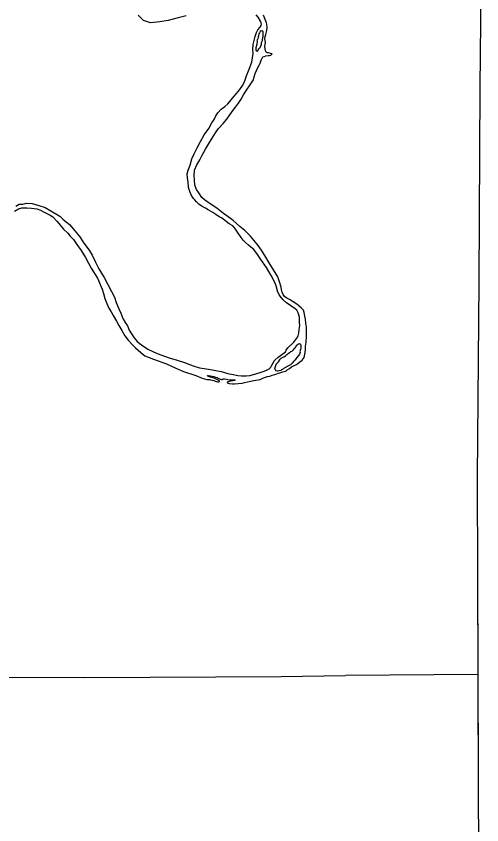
# Model space of a CAD drawing. Extents: x 31699 to 244310, y -8841 to 11474.
# Drawn here: x 149193 to 149616, y -2311 to -1578 of the extents above; entities that cross this region are included whole.
import ezdxf

# ---------------------------------------------------------------- set-up
doc = ezdxf.new("R2010")
doc.units = 0
doc.layers.add('R_Draft', color=7, linetype='Continuous')
doc.layers.add('R_Logo', color=7, linetype='Continuous')

msp = doc.modelspace()

# ---------------------------------------------------------------- linework, layer by layer
at = {"layer": 'R_Draft'}
for points in [[(149347.52, -1577.43), (149340.43, -1579.17), (149331.28, -1581.75), (149323.84, -1583.02), (149315.25, -1583.72), (149308.82, -1581.78), (149304.26, -1576.79)], [(149393.33, -1647.83), (149396.33, -1644.16), (149399.12, -1640.17), (149400.91, -1636.33), (149402.49, -1631.95), (149404.7, -1625.7), (149407.05, -1619.38), (149408.36, -1611.6), (149408.23, -1608), (149408.27, -1603.39), (149410.27, -1596.34), (149411.4, -1592.51), (149412.48, -1590.21), (149414.64, -1587.77), (149415.68, -1586.35), (149415.92, -1584.94), (149415.56, -1583.68), (149415.07, -1582.35), (149413.06, -1578.58), (149411.09, -1576.55)], [(149423.26, -1613.32), (149424.52, -1613.16), (149425.77, -1612), (149424.22, -1611.5), (149422.62, -1611.13), (149421.21, -1610.89), (149420.27, -1610.44), (149419.45, -1609.05), (149419.04, -1605.25), (149419.27, -1603.51), (149419.43, -1601.3), (149419.2, -1599.7), (149419.1, -1598.17), (149419.27, -1596.23), (149419.76, -1594.28), (149420.83, -1590.79), (149421.18, -1588.18), (149420.85, -1585.11), (149420.5, -1583.92), (149419.23, -1580.73), (149417.69, -1576.75)], [(149414.72, -1591.63), (149414.14, -1592.85), (149413.62, -1593.87), (149413.19, -1595.68), (149413.07, -1596.48), (149412.96, -1597.35), (149412.77, -1598.36)], [(149415.53, -1591.05), (149414.72, -1591.63)], [(149415.93, -1602.97), (149416.04, -1601.7), (149416.22, -1600.9), (149416.74, -1599.95), (149416.98, -1598.95), (149416.97, -1598.41), (149417.03, -1597.74), (149417.15, -1597.07), (149417.4, -1596.2), (149417.33, -1596.07), (149417.5, -1594.59), (149417.42, -1593.59), (149417.4, -1592.59), (149417.39, -1592.26), (149417.11, -1591.46), (149416.7, -1591.2), (149416.3, -1591.21), (149415.53, -1591.05)], [(149411.95, -1600.31), (149411.67, -1603.46), (149411.36, -1604.46), (149410.73, -1606.35), (149410.69, -1607.75), (149410.84, -1608.62), (149410.98, -1609.08), (149411.45, -1609.27), (149411.92, -1609.4), (149412.58, -1609.12), (149413.03, -1608.31), (149413.68, -1607.43), (149414.4, -1606.54), (149414.72, -1606.07), (149415.3, -1604.79), (149415.81, -1603.64), (149415.93, -1602.97)], [(149411.95, -1600.31), (149412.42, -1599.2), (149412.77, -1598.36)], [(149400.63, -1909.88), (149406.07, -1908.51), (149409.13, -1908.05), (149414.64, -1907.21), (149417.81, -1905.68), (149421.46, -1904.54), (149423.58, -1903.96), (149425.63, -1903.26), (149428.01, -1902.48), (149429.94, -1901.84), (149431.39, -1901.41), (149432.59, -1901.05), (149433.52, -1900.83), (149435.17, -1900.2), (149437.89, -1899.48), (149439.13, -1898.32), (149441.44, -1897.01), (149443.21, -1895.71), (149444.93, -1894.87), (149446.98, -1893.96), (149448.82, -1892.53), (149450.72, -1891.02), (149452.69, -1889.51), (149454.51, -1887.07), (149455.69, -1882.71), (149455.78, -1880.03), (149455.92, -1877.03), (149456.31, -1873.21), (149456.62, -1868.46), (149456.88, -1864.78), (149456.65, -1859.78), (149456.25, -1855.98), (149455.78, -1852.51), (149455.26, -1849.58), (149454.73, -1846.32), (149453.89, -1844.2), (149451.78, -1842.03), (149448.12, -1838.7), (149444.68, -1836.63), (149441.24, -1834.49), (149438.82, -1833.26), (149436.79, -1831.83), (149435.49, -1830.12), (149434.93, -1828.66), (149434.43, -1827.27), (149433.83, -1823.47), (149432.4, -1818.56), (149430.65, -1814.12), (149426.73, -1807.64), (149422.87, -1801.24), (149419.98, -1796.35), (149415.85, -1789.82), (149412.98, -1785.73), (149409.15, -1780.73), (149405.94, -1777.05), (149400.98, -1772.06), (149396.45, -1768.34), (149390.41, -1763.05), (149385.75, -1759.53), (149381.42, -1756.54), (149375.4, -1751.84), (149369.46, -1747.82), (149364.12, -1744.11), (149361.88, -1742.02), (149359.07, -1738), (149357.14, -1734.76), (149355.6, -1730.91), (149355.24, -1725.98), (149355.04, -1722.44), (149355.27, -1717.23), (149357.32, -1712.64), (149359.89, -1707.92), (149362.28, -1703.67), (149365.17, -1698.2), (149367.95, -1693.67), (149371.32, -1688.46), (149374.29, -1683.46), (149376.81, -1679.54), (149381.12, -1674.98), (149384.52, -1671.24), (149386.65, -1668.06), (149389.31, -1664.2), (149392.3, -1660.34), (149395.03, -1656.48), (149397.43, -1652.96), (149399.69, -1649.11), (149402.27, -1644.92), (149405.58, -1640.11), (149408.55, -1635.38), (149409.37, -1632.83), (149410.11, -1629.74), (149412.68, -1624.41), (149413.9, -1622.18), (149414.6, -1620.5), (149415.68, -1617.54), (149416.44, -1615.92), (149417.22, -1614.64), (149418.28, -1614.22), (149419.93, -1613.72), (149422.13, -1613.34), (149423.26, -1613.32)], [(149321.42, -1883.67), (149332.09, -1887.61), (149339.59, -1889.6), (149346.23, -1891.68), (149353.88, -1894.67), (149359.59, -1896.5), (149364, -1897.15), (149369.68, -1898.11), (149374.56, -1898.82), (149379.31, -1899.8), (149385.41, -1901.55), (149390.3, -1902.73), (149394.44, -1903.38), (149397.92, -1903.85), (149401.91, -1903.84), (149405.37, -1903.44), (149408.62, -1902.51), (149414.85, -1900.86), (149417.57, -1900), (149419.75, -1898.83), (149421.2, -1898.26), (149422.99, -1897.49), (149424.49, -1895.93), (149425.26, -1894.25), (149426.68, -1892.01), (149427.84, -1889.92), (149431.05, -1886.99), (149433.15, -1885.28), (149437.62, -1881.92), (149438.19, -1880.57), (149439.95, -1878.47), (149445.18, -1873.16), (149447.85, -1869.77), (149449.14, -1867.6), (149449.89, -1865.18), (149450.23, -1861.84), (149450.62, -1858.09), (149450.44, -1855.35), (149450.28, -1850.68), (149449.34, -1846.82), (149448.02, -1844.18), (149446.33, -1842.94), (149442.48, -1840.34), (149438.7, -1837.68), (149435.71, -1834.93), (149432.92, -1831.57), (149431.89, -1830.06), (149430.85, -1827.94), (149429.14, -1822.36), (149428.02, -1819.31), (149424.82, -1812.76), (149420.42, -1805.63), (149415.49, -1798.44), (149412.33, -1793.82), (149408.91, -1789.35), (149406.34, -1787.13), (149404.24, -1785.29), (149401.33, -1783.01), (149399.42, -1780.71), (149397.57, -1778.41), (149394.08, -1773.47), (149391.81, -1769.9), (149389.84, -1767.93), (149386.6, -1765.86), (149379.57, -1760.58), (149377.62, -1759.55), (149374.65, -1757.67), (149371.68, -1755.79), (149367.63, -1753.33), (149365.27, -1751.84), (149362.85, -1750.55), (149359.54, -1748.34), (149357.09, -1745.92), (149355.06, -1744.08), (149354.17, -1742.97), (149353.55, -1742.11), (149352.24, -1739.73), (149350.99, -1736.81), (149349.71, -1733.1), (149349.41, -1727.83), (149348.89, -1724.63), (149348.68, -1720.76), (149349.34, -1717.34), (149351.12, -1712.7), (149352.88, -1707.19), (149354.93, -1702.67), (149357.69, -1697.21), (149360.71, -1691.34), (149363.99, -1685.33), (149368.15, -1679.51), (149370.98, -1674.51), (149372.92, -1671.33), (149374.66, -1668.16), (149376.34, -1665.32), (149379.47, -1661.99), (149382.83, -1659.59), (149385.38, -1657.27), (149387.27, -1655.09), (149389.61, -1652.04), (149391.11, -1650.34), (149393.33, -1647.83)], [(149193.08, -1750.05), (149196.25, -1748.32), (149199.51, -1748.19), (149202.96, -1747.19), (149207.97, -1747.63), (149214.13, -1749.32), (149219.83, -1751.28), (149224.95, -1754.25), (149233.18, -1759.17), (149235.96, -1761.66), (149241.92, -1766.49), (149246.63, -1772.34), (149251.13, -1777.73), (149254.97, -1783.47), (149259.56, -1789.93), (149262.38, -1794.29), (149265.3, -1800.78), (149268.35, -1806.73), (149273.3, -1814.72), (149276.76, -1821.13), (149279.88, -1827.42), (149282.51, -1832.51), (149284.27, -1837.42), (149286.58, -1843.06), (149288.32, -1846.96), (149289.23, -1849.28), (149290.28, -1851.8), (149292.28, -1855.37), (149294.4, -1858.4), (149296.08, -1862.31), (149297.94, -1865.68), (149300.41, -1869.31), (149303.07, -1872.53), (149307.07, -1875.73), (149312.81, -1879.69), (149321.42, -1883.67)], [(149195.6, -1752.54), (149198.64, -1751.62), (149203.11, -1751.6), (149207.31, -1751.79), (149212.25, -1752.36), (149215.61, -1753.63), (149218.85, -1755.51), (149221.88, -1757.05), (149224.3, -1758.27), (149226.66, -1759.63), (149230.74, -1763.96), (149233.27, -1767.12), (149236.47, -1770.87), (149240.21, -1774.54), (149242.59, -1777.1), (149245.58, -1780.25), (149248.53, -1784.66), (149252.37, -1790.27), (149256.22, -1796.47), (149259.19, -1801.7), (149261.61, -1806.26), (149267.25, -1815.17), (149271.37, -1825.31), (149272.58, -1829.09), (149273.93, -1833.61), (149275.56, -1838.32), (149277.44, -1842.56), (149279.5, -1845.66), (149281.49, -1848.96), (149284.39, -1854.32), (149286.67, -1858.15), (149289.16, -1862.78), (149292.05, -1867.47), (149295.06, -1871.55), (149299, -1875.82), (149301.65, -1878.44), (149306.4, -1882.76), (149310.19, -1885.76), (149317.91, -1888.75), (149329.66, -1893), (149338.2, -1896.78), (149345.32, -1899.85), (149356.39, -1903.51), (149362.3, -1905.87), (149366.38, -1906.99), (149367.38, -1906.97), (149368.66, -1907.22), (149369.73, -1907.4), (149371.07, -1907.77), (149372.61, -1908.14), (149373.81, -1908.52), (149375.15, -1908.83), (149376.16, -1909.15), (149376.83, -1909.27), (149377.36, -1909.19), (149377.82, -1908.91), (149377.74, -1908.38), (149376.73, -1907.8), (149375.38, -1907.09), (149372.96, -1905.87), (149371.69, -1905.49), (149369.75, -1904.99), (149368.88, -1904.81), (149367.87, -1904.43), (149367.26, -1903.97), (149367.12, -1903.64), (149367.92, -1903.62), (149369.59, -1903.86), (149371.2, -1904.16), (149372.74, -1904.53), (149374.34, -1904.9), (149375.62, -1905.41), (149376.63, -1905.86), (149377.77, -1906.38), (149378.38, -1906.76), (149379.65, -1907.07), (149380.31, -1906.99), (149381.31, -1906.64), (149382.44, -1906.55), (149384.11, -1906.72), (149385.51, -1907.03), (149387.05, -1907.27), (149388.05, -1907.38), (149388.92, -1907.5), (149389.72, -1907.48), (149390.26, -1907.54), (149390.99, -1907.53), (149391.72, -1907.51), (149392.06, -1907.77), (149391.6, -1908.12), (149389.94, -1908.21), (149388.21, -1908.58), (149386.88, -1908.87), (149385.63, -1909.36), (149384.84, -1909.98), (149384.91, -1910.25), (149386.58, -1910.68), (149389.79, -1911.09), (149391.59, -1911.19), (149398.37, -1910.32), (149400.63, -1909.88)], [(149192.03, -1754.48), (149195.6, -1752.54)], [(149440.18, -1883.41), (149440.57, -1883.13), (149441.89, -1882.3), (149442.68, -1881.75), (149443.34, -1881.34), (149444, -1881.06), (149444.91, -1880.11), (149445.63, -1879.29), (149446.35, -1878.41), (149447, -1877.46), (149447.39, -1876.99), (149448.43, -1875.7), (149448.63, -1875.63), (149449.02, -1875.29), (149449.35, -1874.88), (149449.68, -1874.74), (149450.34, -1874.59), (149450.74, -1874.65), (149451.35, -1875.18), (149451.51, -1876.64), (149451.55, -1878.71), (149451.38, -1879.92), (149450.74, -1881.73), (149450.96, -1882.6)], [(149450.96, -1882.6), (149450.26, -1884.15), (149449.74, -1885.03), (149448.12, -1887.26), (149447.47, -1888.08), (149446.03, -1889.57), (149445.05, -1890.66), (149443.82, -1892.35), (149443.75, -1892.42), (149442.77, -1893.31), (149442.11, -1893.86), (149441.06, -1894.34), (149439.8, -1894.97), (149437.16, -1896.49), (149436.64, -1896.83), (149435.78, -1897.52), (149434.2, -1898.48), (149433.34, -1898.9), (149432.09, -1899.32), (149430.89, -1899.48), (149430.03, -1899.56), (149429.08, -1899.18), (149428.81, -1898.85), (149428.18, -1897.13), (149428.61, -1895.32), (149429.3, -1893.23), (149430.67, -1891.67), (149431.33, -1890.99), (149432.95, -1888.75), (149433.8, -1887.8), (149434.98, -1887.05), (149436.24, -1886.42), (149437.69, -1885.59), (149439, -1884.56), (149439.79, -1883.88), (149440.18, -1883.41)]]:
    msp.add_lwpolyline(points, dxfattribs=at)
at = {"layer": 'R_Logo'}
for points in [[(149614.5, -1417.59), (149615.74, -1464.35), (149613.98, -1642.16), (149613, -1819.02), (149611.6, -1995.69), (149612.08, -2174.64), (149612.75, -2349.23), (149612.95, -2525.58), (149611.78, -2701.11), (149611.37, -2745.81), (149610.81, -2876.56), (149610.78, -2936.55), (149610.83, -2965.21), (149611.6, -3039.1)], [(149614.5, -1417.59), (149615.74, -1464.35), (149613.98, -1642.16), (149613, -1819.02), (149611.6, -1995.69), (149612.08, -2174.64), (149612.5, -2284.6)], [(149611.83, -2081.72), (149612.08, -2174.64), (149612.75, -2349.23), (149612.95, -2525.58), (149611.78, -2701.11), (149611.37, -2745.81), (149610.81, -2876.56), (149610.78, -2936.55), (149610.83, -2965.21), (149611.62, -3041)], [(148740.46, -2182.45), (148904.65, -2181.49), (149082.19, -2177.22), (149169.69, -2176.82), (149255.81, -2177.18), (149433.87, -2176.24), (149492.11, -2175.44)], [(148740.46, -2182.45), (148904.65, -2181.49), (149082.19, -2177.22), (149169.69, -2176.82), (149255.81, -2177.18), (149433.87, -2176.24), (149492.11, -2175.44)], [(149612.08, -2174.64), (149492.11, -2175.44)], [(149612.08, -2174.64), (149492.11, -2175.44)], [(149612.08, -2174.64), (149492.11, -2175.44)]]:
    msp.add_lwpolyline(points, dxfattribs=at)

doc.saveas('drawing.dxf')
